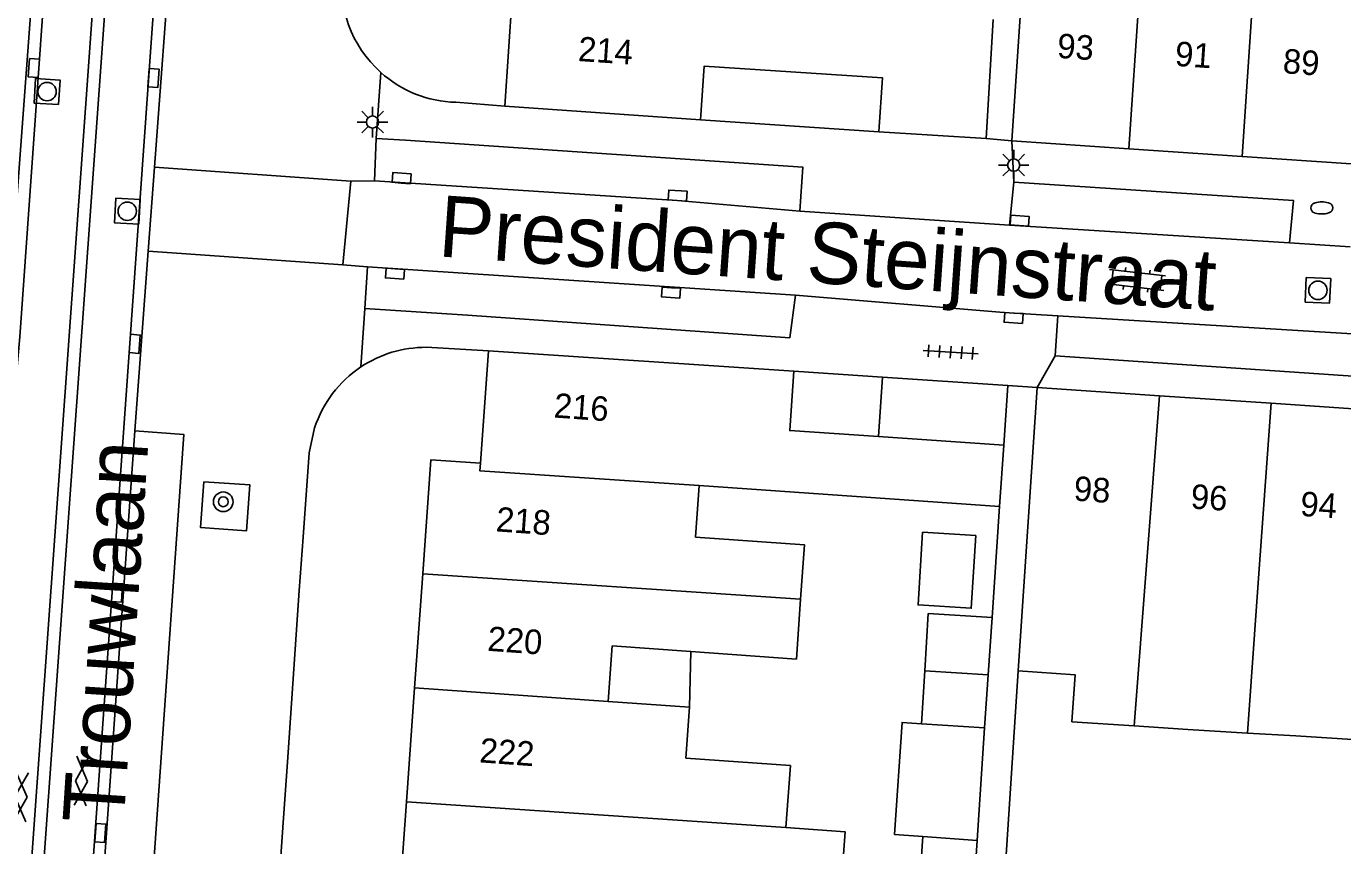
# Model space of a CAD drawing. Extents: x 132994 to 136000, y 393499 to 395512.
# Drawn here: x 133527.8 to 133581.5, y 395305.7 to 395339.1 of the extents above; entities that cross this region are included whole.
import ezdxf

# ---------------------------------------------------------------- set-up
doc = ezdxf.new("R2010")
doc.units = 0
for name, color, linetype in [('gg-afsc-erfafscheiding', 7, 'Continuous'), ('gg-afsc-muur', 7, 'Continuous'), ('gg-anno-huisnummerreeks BGT', 7, 'Continuous'), ('gg-anno-openbare ruimte label', 7, 'Continuous'), ('gg-bbg-gedigitaliseerde bebouwing', 7, 'Continuous'), ('gg-bbg-gedigitaliseerde bijgebouw', 7, 'Continuous'), ('gg-bbg-hoofdgebouw', 7, 'Continuous'), ('gg-bbg-luifel en loopbrug', 7, 'Continuous'), ('gg-bbg-tussenscheiding', 7, 'Continuous'), ('gg-knt-verharding', 7, 'Continuous'), ('gg-knt-verharding nz', 7, 'Continuous'), ('gt-grn-weggrens', 7, 'Continuous'), ('gt-symb-boom', 7, 'Continuous'), ('gt-symb-brandkraan', 7, 'Continuous'), ('gt-symb-gesloten verharding', 7, 'Continuous'), ('gt-symb-klinker verharding', 7, 'Continuous'), ('gt-symb-kolk', 7, 'Continuous'), ('gt-symb-lichtmast', 7, 'Continuous'), ('gt-symb-rioolschacht', 7, 'Continuous'), ('gt-symb-tegel verharding', 7, 'Continuous')]:
    doc.layers.add(name, color=color, linetype=linetype)

# ---------------------------------------------------------------- blocks, each defined once
blk = doc.blocks.new('gt0-RS')
at = {"layer": 'gt-symb-rioolschacht'}
blk.add_lwpolyline([(-0.5, -0.5), (0.5, -0.5), (0.5, 0.5), (-0.5, 0.5)], close=True, dxfattribs=at)
blk.add_circle((0, 0), 0.375, dxfattribs=at)
blk = doc.blocks.new('gt0-KL1')
at = {"layer": 'gt-symb-klinker verharding'}
for p, q in [((-1.15, 0.3), (1.15, 0.3)), ((-1, -0.3), (-1, 0.3)), ((-0.5, 0.3), (-0.5, 0.45)), ((0, -0.3), (0, 0.3)), ((0.5, 0.3), (0.5, 0.45)), ((1, -0.3), (1, 0.3)), ((-1.15, -0.3), (1.15, -0.3)), ((-0.5, -0.45), (-0.5, -0.3)), ((0.5, -0.45), (0.5, -0.3))]:
    blk.add_line(p, q, dxfattribs=at)
blk = doc.blocks.new('gt0-KOLK')
at = {"layer": 'gt-symb-kolk'}
blk.add_lwpolyline([(0, 0), (0.375, 0), (0.375, 0.4), (-0.375, 0.4), (-0.375, 0), (0, 0)], dxfattribs=at)
blk = doc.blocks.new('gt0-BR')
at = {"layer": 'gt-symb-brandkraan'}
for centre, radius, start, end in [((-0.244, 0), 0.206, 107.5669, 252.4331), ((0.599, -2.664), 3, 106.892, 107.5669), ((0, -0.691), 0.938, 73.108, 106.892), ((-0.599, -2.664), 3, 72.4331, 73.108), ((0.244, 0), 0.206, 287.567, 72.4331), ((0.599, 2.664), 3, 252.4331, 253.108), ((0, 0.691), 0.938, 253.108, 286.8921), ((-0.599, 2.664), 3, 286.8921, 287.567)]:
    blk.add_arc(centre, radius, start, end, dxfattribs=at)
blk = doc.blocks.new('gt0-LMAST')
at = {"layer": 'gt-symb-lichtmast'}
for p, q in [((-0.005, 0.246), (-0.005, 0.621)), ((-0.182, 0.173), (-0.447, 0.438)), ((0.172, 0.173), (0.437, 0.438)), ((-0.255, -0.004), (-0.63, -0.004)), ((-0.182, -0.181), (-0.447, -0.446)), ((-0.005, -0.254), (-0.005, -0.629)), ((0.437, -0.446), (0.172, -0.181)), ((0.245, -0.004), (0.62, -0.004))]:
    blk.add_line(p, q, dxfattribs=at)
blk.add_circle((-0.005, -0.004), 0.25, dxfattribs=at)
blk = doc.blocks.new('gt0-TEG1')
at = {"layer": 'gt-symb-tegel verharding'}
for p, q in [((-1.125, 0), (1.125, 0)), ((-0.9, -0.25), (-0.9, 0.25)), ((-0.45, -0.25), (-0.45, 0.25)), ((0, -0.25), (0, 0.25)), ((0.45, -0.25), (0.45, 0.25)), ((0.9, -0.25), (0.9, 0.25))]:
    blk.add_line(p, q, dxfattribs=at)
blk = doc.blocks.new('gt0-BOOM')
at = {"layer": 'gt-symb-boom'}
for radius in [0.4, 0.2]:
    blk.add_circle((0, 0), radius, dxfattribs=at)
blk = doc.blocks.new('gt0-GESVH1')
at = {"layer": 'gt-symb-gesloten verharding'}
for p, q in [((-0.992, -0.261), (0.008, 0.239)), ((0.008, -0.261), (-0.992, 0.239)), ((0.008, 0.239), (1.008, -0.261)), ((1.008, 0.239), (0.008, -0.261))]:
    blk.add_line(p, q, dxfattribs=at)

msp = doc.modelspace()

# ---------------------------------------------------------------- linework, layer by layer
at = {"layer": 'gg-afsc-erfafscheiding'}
for p, q in [((133567.49, 395319.573), (133567.184, 395315.042)), ((133568.249, 395312.865), (133567.653, 395303.616))]:
    msp.add_line(p, q, dxfattribs=at)
at = {"layer": 'gg-afsc-muur'}
for p, q in [((133562.57, 395334.85), (133555.28, 395335.33)), ((133544.083, 395326.058), (133546.63, 395325.92)), ((133559.09, 395325.09), (133562.713, 395324.846)), ((133539.317, 395321.761), (133539.075, 395318.316)), ((133538.91, 395316.138), (133538.427, 395309.146)), ((133538.269, 395306.872), (133537.772, 395300.032))]:
    msp.add_line(p, q, dxfattribs=at)
for centre, radius, start, end in [((133544.071, 395321.289), 4.769, 89.8552, 123.7132), ((133544.069, 395321.285), 4.771, 123.6641, 161.8546)]:
    msp.add_arc(centre, radius, start, end, dxfattribs=at)
at = {"layer": 'gg-bbg-gedigitaliseerde bebouwing'}
for p, q in [((133567.99, 395334.48), (133568.909, 395348.038)), ((133566.94, 395334.57), (133567.234, 395339.433)), ((133569.02, 395324.42), (133568.249, 395312.865)), ((133555.078, 395318.321), (133555.228, 395320.429)), ((133555.228, 395320.429), (133567.49, 395319.573)), ((133554.831, 395311.381), (133551.521, 395311.615)), ((133554.684, 395309.304), (133554.831, 395311.381)), ((133572.98, 395310.617), (133575.172, 395310.469)), ((133575.172, 395310.469), (133577.604, 395310.329)), ((133577.604, 395310.329), (133579.587, 395310.214)), ((133579.587, 395310.214), (133581.893, 395310.058))]:
    msp.add_line(p, q, dxfattribs=at)
for points in [[(133559.371, 395315.79), (133559.529, 395318.004), (133555.078, 395318.321)], [(133554.892, 395313.651), (133559.197, 395313.344), (133559.371, 395315.79)], [(133551.521, 395311.615), (133551.683, 395313.879), (133554.892, 395313.651)], [(133568.249, 395312.865), (133570.574, 395312.708), (133570.445, 395310.788), (133572.98, 395310.617)], [(133558.772, 395306.477), (133558.952, 395309), (133554.684, 395309.304)], [(133554.343, 395303.265), (133560.937, 395302.795), (133561.187, 395306.305), (133558.772, 395306.477)]]:
    msp.add_lwpolyline(points, dxfattribs=at)
at = {"layer": 'gg-bbg-gedigitaliseerde bijgebouw'}
for p, q in [((133564.434, 395312.866), (133564.58, 395315.205)), ((133567.184, 395315.042), (133564.58, 395315.205)), ((133567.184, 395315.042), (133567.028, 395312.705)), ((133567.028, 395312.705), (133564.434, 395312.866)), ((133566.882, 395310.536), (133564.299, 395310.709)), ((133566.882, 395310.536), (133566.576, 395305.952)), ((133564.046, 395301.476), (133564.356, 395306.106)), ((133566.576, 395305.952), (133566.265, 395301.314))]:
    msp.add_line(p, q, dxfattribs=at)
for points in [[(133566.518, 395318.382), (133566.333, 395315.418), (133564.165, 395315.553), (133564.35, 395318.517), (133566.518, 395318.382)], [(133564.299, 395310.709), (133563.515, 395310.762), (133563.209, 395306.196), (133564.356, 395306.106)]]:
    msp.add_lwpolyline(points, dxfattribs=at)
at = {"layer": 'gg-bbg-hoofdgebouw'}
for p, q in [((133547.61, 395340.48), (133547.3, 395335.89)), ((133547.3, 395335.89), (133555.28, 395335.33)), ((133562.57, 395334.85), (133566.94, 395334.57)), ((133572.761, 395334.157), (133567.99, 395334.48)), ((133577.394, 395333.843), (133572.761, 395334.157)), ((133581.846, 395333.541), (133577.394, 395333.843)), ((133546.3, 395321.33), (133546.63, 395325.92)), ((133559.09, 395325.09), (133546.63, 395325.92)), ((133569.02, 395324.42), (133574.02, 395324.083)), ((133574.02, 395324.083), (133578.574, 395323.775)), ((133578.574, 395323.775), (133583.055, 395323.473)), ((133567.66, 395322.073), (133562.55, 395322.416)), ((133567.49, 395319.573), (133567.66, 395322.073)), ((133543.617, 395312.167), (133543.949, 395316.819)), ((133543.286, 395307.522), (133543.617, 395312.167)), ((133542.964, 395302.995), (133543.286, 395307.522))]:
    msp.add_line(p, q, dxfattribs=at)
for points in [[(133555.28, 395335.33), (133555.43, 395337.52), (133562.71, 395337.05), (133562.57, 395334.85)], [(133562.55, 395322.416), (133558.93, 395322.66), (133559.09, 395325.09)], [(133543.949, 395316.819), (133544.28, 395321.47), (133546.3, 395321.33)]]:
    msp.add_lwpolyline(points, dxfattribs=at)
at = {"layer": 'gg-bbg-luifel en loopbrug'}
for p, q in [((133562.55, 395322.416), (133562.713, 395324.846)), ((133562.713, 395324.846), (133567.823, 395324.501)), ((133567.823, 395324.501), (133567.66, 395322.073)), ((133554.831, 395311.381), (133554.892, 395313.651)), ((133564.434, 395312.866), (133564.299, 395310.709)), ((133567.028, 395312.705), (133566.882, 395310.536))]:
    msp.add_line(p, q, dxfattribs=at)
at = {"layer": 'gg-bbg-tussenscheiding'}
for p, q in [((133572.761, 395334.157), (133573.695, 395347.714)), ((133577.394, 395333.843), (133578.286, 395347.389)), ((133574.02, 395324.083), (133572.98, 395310.617)), ((133578.046, 395316.452), (133578.574, 395323.775)), ((133543.949, 395316.819), (133559.371, 395315.79)), ((133578.046, 395316.452), (133577.604, 395310.329)), ((133543.617, 395312.167), (133551.521, 395311.615)), ((133543.286, 395307.522), (133558.772, 395306.477)), ((133564.356, 395306.106), (133566.576, 395305.952))]:
    msp.add_line(p, q, dxfattribs=at)
msp.add_lwpolyline([(133546.3, 395321.33), (133546.278, 395321.025), (133555.228, 395320.429)], dxfattribs=at)
at = {"layer": 'gg-knt-verharding'}
for p, q in [((133525.679, 395272.975), (133530.465, 395339.8)), ((133530.969, 395339.767), (133526.18, 395272.941)), ((133533.003, 395333.404), (133533.465, 395339.602)), ((133545.3, 395336.05), (133547.3, 395335.89)), ((133541.986, 395332.841), (133542.051, 395334.57)), ((133542.051, 395334.57), (133543.252, 395334.509)), ((133532.747, 395329.983), (133533.003, 395333.404)), ((133540.688, 395329.418), (133541.012, 395332.834)), ((133541.012, 395332.834), (133541.986, 395332.841)), ((133568.072, 395332.787), (133567.899, 395331.046)), ((133567.899, 395331.046), (133559.345, 395331.605)), ((133581.806, 395330.16), (133579.318, 395330.323)), ((133532.2, 395322.648), (133532.747, 395329.983)), ((133541.7, 395329.343), (133540.688, 395329.418)), ((133541.584, 395327.636), (133541.7, 395329.343)), ((133567.662, 395327.484), (133559.167, 395328.18)), ((133545.782, 395327.367), (133541.584, 395327.636)), ((133569.875, 395327.348), (133567.662, 395327.484)), ((133569.766, 395325.705), (133569.875, 395327.348)), ((133569.766, 395325.705), (133624.126, 395322.026)), ((133539.317, 395321.761), (133539.535, 395322.771)), ((133538.91, 395316.138), (133539.075, 395318.316)), ((133538.269, 395306.872), (133538.427, 395309.146))]:
    msp.add_line(p, q, dxfattribs=at)
for points in [[(133523.674, 395273.112), (133526.034, 395306.474), (133526.694, 395316.29), (133527.199, 395322.997), (133527.512, 395326.491), (133528.459, 395339.932)], [(133528.214, 395272.801), (133528.323, 395274.138), (133529.824, 395295.577), (133532.944, 395339.636)], [(133559.345, 395331.605), (133559.466, 395333.403), (133543.252, 395334.509)], [(133579.318, 395330.323), (133579.485, 395332.046), (133568.072, 395332.787)], [(133559.167, 395328.18), (133558.931, 395326.451), (133545.782, 395327.367)], [(133528.703, 395273.047), (133530.718, 395272.928), (133534.195, 395322.508), (133532.2, 395322.648)], [(133535.013, 395320.578), (133536.888, 395320.453), (133536.752, 395318.568), (133534.876, 395318.715), (133535.013, 395320.578)]]:
    msp.add_lwpolyline(points, dxfattribs=at)
for centre, start, end in [((133545.429, 395340.839), 171.6147, 228.1617), ((133545.429, 395340.84), 228.1596, 268.4567)]:
    msp.add_arc(centre, 4.791, start, end, dxfattribs=at)
at = {"layer": 'gg-knt-verharding nz'}
for p, q in [((133527.966, 395339.965), (133527.158, 395328.98)), ((133567.899, 395331.046), (133579.318, 395330.323)), ((133541.7, 395329.343), (133559.167, 395328.18)), ((133532.2, 395322.648), (133528.703, 395273.047))]:
    msp.add_line(p, q, dxfattribs=at)
for points in [[(133541.986, 395332.841), (133554.335, 395332.045), (133559.345, 395331.605)], [(133569.875, 395327.348), (133582.119, 395326.598), (133597.564, 395325.553)]]:
    msp.add_lwpolyline(points, dxfattribs=at)
at = {"layer": 'gt-grn-weggrens'}
for p, q in [((133542.051, 395334.57), (133542.233, 395337.27)), ((133566.94, 395334.57), (133567.99, 395334.48)), ((133568.072, 395332.787), (133567.99, 395334.48)), ((133541.012, 395332.834), (133533.003, 395333.404)), ((133540.688, 395329.418), (133532.747, 395329.983)), ((133541.424, 395325.256), (133541.584, 395327.636)), ((133569.02, 395324.42), (133569.766, 395325.705)), ((133569.02, 395324.42), (133567.823, 395324.501))]:
    msp.add_line(p, q, dxfattribs=at)

# ---------------------------------------------------------------- block references
at = {"layer": 'gt-symb-boom'}
msp.add_blockref('gt0-BOOM', (133535.807, 395319.758), dxfattribs=at)
at = {"layer": 'gt-symb-brandkraan', "rotation": 0.5156480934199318}
msp.add_blockref('gt0-BR', (133580.642, 395331.744), dxfattribs=at)
at = {"layer": 'gt-symb-gesloten verharding'}
for p, rotation in [((133530.012, 395308.364), 86.90594194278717), ((133527.538, 395307.713), 86.9059419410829)]:
    msp.add_blockref('gt0-GESVH1', p, dxfattribs=dict(at, rotation=rotation))
at = {"layer": 'gt-symb-klinker verharding', "rotation": 173.45090842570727}
msp.add_blockref('gt0-KL1', (133573.085, 395328.808), dxfattribs=at)
at = {"layer": 'gt-symb-kolk'}
for p, rotation in [((133528.278, 395337.433), 85.86946137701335), ((133532.762, 395337.05), -94.07336449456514), ((133543.072, 395332.759), -4.359151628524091), ((133554.335, 395332.045), -3.669254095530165), ((133568.294, 395331.023), -3.6120749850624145), ((133542.83, 395329.263), 176.04496236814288), ((133554.101, 395328.49), 176.15925292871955), ((133568.077, 395327.457), 176.38792501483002), ((133531.995, 395326.214), -94.07336449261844), ((133531.277, 395316.072), -94.0121711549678), ((133530.59, 395306.267), -94.07336449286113)]:
    msp.add_blockref('gt0-KOLK', p, dxfattribs=dict(at, rotation=rotation))
at = {"layer": 'gt-symb-lichtmast'}
for p in [(133541.905, 395335.25), (133568.072, 395333.494)]:
    msp.add_blockref('gt0-LMAST', p, dxfattribs=at)
at = {"layer": 'gt-symb-rioolschacht'}
for p, rotation in [((133528.619, 395336.486), 86.55950512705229), ((133531.891, 395331.608), 86.9059419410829), ((133580.483, 395328.382), -2.6936110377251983)]:
    msp.add_blockref('gt0-RS', p, dxfattribs=dict(at, rotation=rotation))
at = {"layer": 'gt-symb-tegel verharding', "rotation": 176.61671237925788}
msp.add_blockref('gt0-TEG1', (133565.494, 395325.862), dxfattribs=at)

# ---------------------------------------------------------------- texts
at = {"layer": 'gg-anno-huisnummerreeks BGT'}
for s, rotation, p in [('214', 356.2, (133550.266, 395337.734)), ('93', 356.1, (133569.819, 395337.865)), ('91', 356.1, (133574.628, 395337.539)), ('89', 356.1, (133579.029, 395337.24)), ('216', 355.9, (133549.276, 395323.197)), ('98', 356.2, (133570.497, 395319.809)), ('96', 356.2, (133575.273, 395319.486)), ('94', 356.2, (133579.742, 395319.185)), ('218', 355.9, (133546.914, 395318.554)), ('220', 355.9, (133546.567, 395313.684)), ('222', 355.9, (133546.243, 395309.133))]:
    msp.add_text(s, height=1, rotation=rotation, dxfattribs=at).set_placement(p)
at = {"layer": 'gg-anno-openbare ruimte label'}
for s, rotation, p in [('President Steijnstraat', 356, (133544.543, 395329.77)), ('Trouwlaan', 86.3, (133531.743, 395306.584))]:
    msp.add_text(s, height=2.5, rotation=rotation, dxfattribs=at).set_placement(p)

doc.saveas('drawing.dxf')
